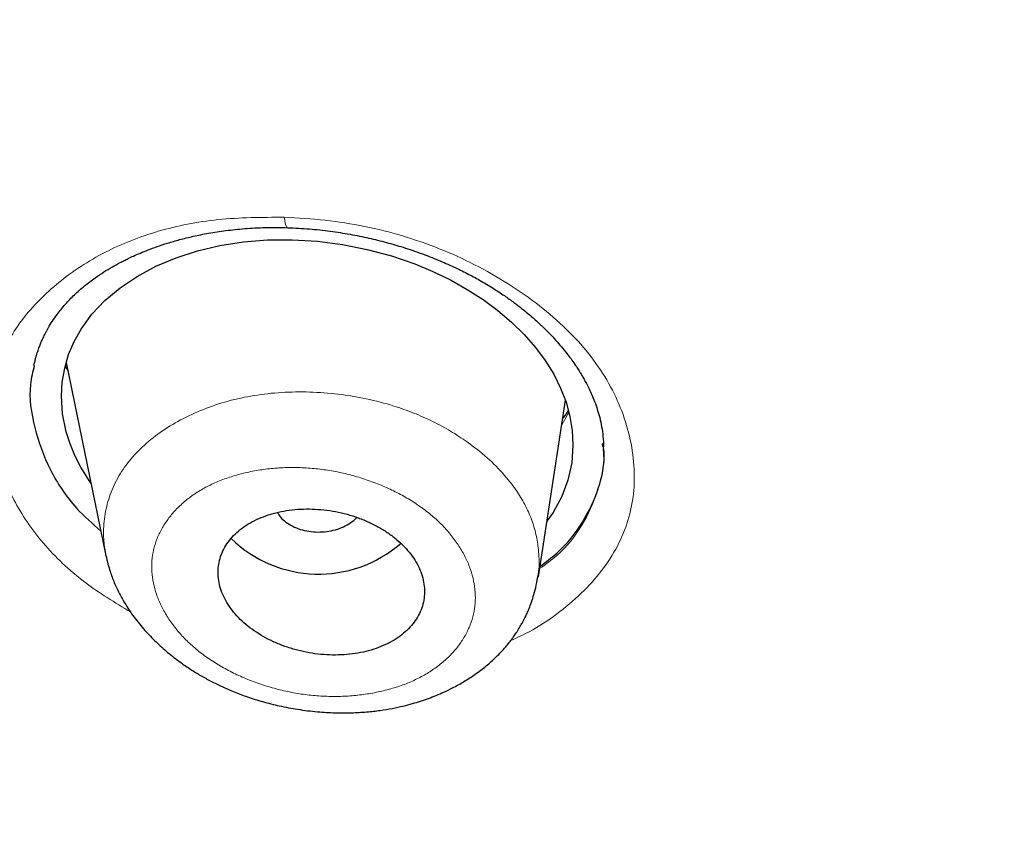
# Model space of a CAD drawing. Header units: millimetres. Extents: x 8 to 1170, y 12 to 886.
# Tile 257 of 656: x 731 to 740, y 819 to 826. Entities that reach past the tile are written whole.
import ezdxf

# ---------------------------------------------------------------- set-up
doc = ezdxf.new("R2010")
doc.units = ezdxf.units.MM

msp = doc.modelspace()

# ---------------------------------------------------------------- linework, layer by layer
at = {"color": 8, "linetype": 'Continuous', "lineweight": 0}
for p, q in [((731.7556, 822.8569), (731.7321, 822.8952)), ((736.134, 822.4903), (736.0762, 822.3895)), ((736.0762, 822.3895), (736.0701, 822.3816))]:
    msp.add_line(p, q, dxfattribs=at)
at = {"color": 7, "linetype": 'Continuous', "lineweight": 30}
for p, q in [((731.747, 822.8989), (731.7374, 822.9134)), ((731.7413, 822.9268), (732.0827, 821.2543)), ((735.8671, 821.0548), (736.1031, 822.5972)), ((736.4301, 822.1949), (736.4279, 822.2173)), ((735.9969, 821.6182), (735.9414, 821.5404)), ((735.8599, 821.0562), (735.8554, 821.0353))]:
    msp.add_line(p, q, dxfattribs=at)
at = {"color": 8, "linetype": 'Continuous', "lineweight": 0, "flags": 128}
msp.add_lwpolyline([(733.6768, 824.1055), (733.6729, 824.1066), (733.6664, 824.1133), (733.6603, 824.126), (733.6548, 824.1444), (733.6499, 824.168), (733.6457, 824.1965)], dxfattribs=at)
at = {"color": 7, "linetype": 'Continuous', "lineweight": 30, "flags": 128}
msp.add_lwpolyline([(731.9562, 821.874), (731.8667, 822.0144), (731.8156, 822.1148), (731.7735, 822.2174), (731.7404, 822.3222), (731.7089, 822.4784), (731.6989, 822.6338), (731.7062, 822.757), (731.7271, 822.8779), (731.7616, 822.9966), (731.8096, 823.1108), (731.8708, 823.2199), (731.9656, 823.3495), (732.0789, 823.4694), (732.2106, 823.5796), (732.3608, 823.6802), (732.5251, 823.7685), (732.7004, 823.8429), (732.8868, 823.9034), (733.0842, 823.95), (733.2887, 823.9817), (733.4988, 823.9984), (733.7144, 824), (733.9356, 823.9865), (734.156, 823.9585), (734.3715, 823.9162), (734.5821, 823.8598), (734.7877, 823.7891), (734.9455, 823.7234), (735.0985, 823.6487), (735.2454, 823.5659), (735.3833, 823.4768), (735.5123, 823.3812), (735.6322, 823.2794), (735.7417, 823.1724), (735.8408, 823.06), (735.9275, 822.9443), (736.0009, 822.826), (736.062, 822.704), (736.1093, 822.581), (736.1431, 822.4571), (736.1632, 822.3322), (736.1696, 822.2064), (736.1584, 822.0504), (736.1259, 821.9004), (736.0721, 821.7563), (735.9969, 821.6182), (735.9969, 821.6182)], dxfattribs=at)
at = {"color": 7, "linetype": 'Continuous', "lineweight": 30}
msp.add_arc((733.9462, 822.1745), 1.0957, 225.71966, 310.99083, dxfattribs=at)
for points, knots in [([(727.5163, 798.6273), (726.8835, 799.0369), (725.618, 799.8563), (723.8179, 801.1604), (722.0943, 802.5167), (720.4566, 803.9275), (718.9056, 805.3885), (717.4444, 806.8974), (716.0754, 808.4512), (714.8013, 810.047), (713.6247, 811.6822), (712.5482, 813.3537), (711.5747, 815.0587), (710.7061, 816.7939), (709.9432, 818.5558), (709.287, 820.3409), (708.7384, 822.146), (708.2983, 823.9676), (707.9674, 825.8025), (707.7468, 827.6474), (707.6373, 829.4987), (707.6399, 831.3532), (707.7549, 833.2071), (707.9812, 835.057), (708.3179, 836.8995), (708.764, 838.7311), (709.3184, 840.5485), (709.9803, 842.3483), (710.7486, 844.1272), (711.6225, 845.8818), (712.6009, 847.6085), (713.6824, 849.3041), (714.8641, 850.9654), (716.1433, 852.5896), (717.5173, 854.1738), (718.9835, 855.7151), (720.5391, 857.2107), (722.1816, 858.6577), (723.9081, 860.0532), (725.716, 861.3943), (727.6023, 862.678), (729.5627, 863.9025), (731.5933, 865.0658), (733.69, 866.1658), (735.8489, 867.2008), (738.0659, 868.1687), (740.3371, 869.0676), (742.6586, 869.8956), (745.0261, 870.6506), (747.4355, 871.3308), (749.8816, 871.9354), (752.3598, 872.4638), (754.8654, 872.9152), (757.3938, 873.2888), (759.9404, 873.5845), (762.5006, 873.7996), (765.0697, 873.9407), (766.785, 873.9667), (767.6427, 873.9797)], [0, 0, 0, 0, 0.017858, 0.035716, 0.053573, 0.07143, 0.089286, 0.107143, 0.124999, 0.142856, 0.160713, 0.178571, 0.196429, 0.214287, 0.232143, 0.25, 0.267856, 0.285712, 0.303568, 0.321425, 0.339282, 0.35714, 0.374998, 0.392856, 0.410713, 0.42857, 0.446428, 0.464285, 0.482142, 0.499999, 0.517857, 0.535714, 0.553571, 0.571428, 0.589285, 0.607142, 0.624999, 0.642856, 0.660713, 0.67857, 0.696427, 0.714284, 0.732141, 0.749999, 0.767857, 0.785715, 0.803573, 0.821432, 0.83929, 0.857149, 0.875005, 0.892861, 0.910716, 0.928572, 0.946428, 0.964284, 0.982141, 1, 1, 1, 1]), ([(767.6502, 871.5797), (767.0461, 871.572), (765.8382, 871.5568), (764.0275, 871.4812), (762.2194, 871.3671), (760.4139, 871.2107), (758.6112, 871.0132), (756.8148, 870.7748), (755.08, 870.5049), (753.4114, 870.208), (751.8098, 869.8879), (750.2254, 869.5358), (748.6584, 869.1519), (747.1086, 868.7363), (745.522, 868.273), (743.903, 867.7596), (742.2567, 867.193), (740.6394, 866.5911), (739.0511, 865.9541), (737.4918, 865.2822), (735.9589, 864.5744), (734.4958, 863.852), (733.1022, 863.1192), (731.7798, 862.3812), (730.4887, 861.6173), (729.2287, 860.8275), (727.9998, 860.0119), (726.7677, 859.1468), (725.5377, 858.2306), (724.3159, 857.2617), (723.1369, 856.2663), (722.0006, 855.2445), (720.9069, 854.1964), (719.8542, 853.1205), (718.8727, 852.0501), (717.9613, 850.9898), (717.1202, 849.9461), (716.323, 848.8886), (715.5697, 847.8172), (714.8601, 846.7319), (714.1749, 845.601), (713.5193, 844.4241), (712.8987, 843.2012), (712.3315, 841.9651), (711.8175, 840.7159), (711.3567, 839.4535), (710.9487, 838.1769), (710.6042, 836.9251), (710.3196, 835.7026), (710.0914, 834.5143), (709.9112, 833.3248), (709.779, 832.134), (709.6948, 830.9416), (709.6576, 829.714), (709.6723, 828.4521), (709.7443, 827.1572), (709.8732, 825.8641), (710.0591, 824.5725), (710.3018, 823.2824), (710.6013, 821.9955), (710.9458, 820.7519), (711.3295, 819.5547), (711.7468, 818.4052), (712.209, 817.2679), (712.7162, 816.1425), (713.2686, 815.029), (713.8842, 813.8941), (714.5673, 812.7399), (715.3226, 811.5691), (716.1303, 810.4152), (716.9903, 809.2784), (717.9029, 808.1587), (718.8651, 807.0597), (719.8448, 806.0151), (720.8344, 805.0256), (721.8303, 804.0885), (722.8624, 803.174), (723.9309, 802.2819), (725.0358, 801.4124), (726.2109, 800.5405), (727.4593, 799.6694), (728.7838, 798.8027), (730.1487, 797.9655), (731.5541, 797.1581), (733.0001, 796.3805), (734.481, 795.6361), (735.9487, 794.9469), (737.3955, 794.3117), (738.8202, 793.7264), (740.2667, 793.1718), (741.7351, 792.6481), (743.2254, 792.1551), (744.7848, 791.6789), (746.4129, 791.2232), (748.1092, 790.7922), (749.8233, 790.4003), (751.5552, 790.0475), (753.3048, 789.7339), (755.0687, 789.4602), (756.7935, 789.2333), (758.4747, 789.0497), (760.1115, 788.9058), (761.7541, 788.7958), (763.4022, 788.7207), (765.0559, 788.6774), (766.1606, 788.6775), (766.7135, 788.6775)], [0, 0, 0, 0, 0.01003, 0.020054, 0.030083, 0.040124, 0.050187, 0.060282, 0.070362, 0.079553, 0.088711, 0.097842, 0.106955, 0.116055, 0.12515, 0.135215, 0.145244, 0.155247, 0.165233, 0.175211, 0.185191, 0.195231, 0.204429, 0.213609, 0.222777, 0.23194, 0.241107, 0.250284, 0.260264, 0.270231, 0.280194, 0.290164, 0.300149, 0.31016, 0.320251, 0.329484, 0.338685, 0.347862, 0.357022, 0.366175, 0.375328, 0.385279, 0.395221, 0.405163, 0.415118, 0.425096, 0.435106, 0.445185, 0.454404, 0.463594, 0.472765, 0.481925, 0.491084, 0.500249, 0.510205, 0.520158, 0.530119, 0.540101, 0.550114, 0.56017, 0.570237, 0.579425, 0.588586, 0.597726, 0.606856, 0.615983, 0.625115, 0.635087, 0.645061, 0.655045, 0.665052, 0.67509, 0.685171, 0.695207, 0.70436, 0.713496, 0.722621, 0.731743, 0.74087, 0.750008, 0.759978, 0.769956, 0.779952, 0.789974, 0.800033, 0.810138, 0.820182, 0.829338, 0.838477, 0.847605, 0.856731, 0.86586, 0.875, 0.885017, 0.895019, 0.905016, 0.915017, 0.92503, 0.935066, 0.945076, 0.954226, 0.963368, 0.97251, 0.981657, 0.990818, 1, 1, 1, 1]), ([(824.2089, 830.3803), (824.1959, 829.879), (824.1699, 828.877), (824.0339, 827.3756), (823.8269, 825.8775), (823.5418, 824.3822), (823.1806, 822.8904), (822.7525, 821.4344), (822.2634, 820.0181), (821.7189, 818.6446), (821.1095, 817.286), (820.4349, 815.9422), (819.6829, 814.5911), (818.8509, 813.2361), (817.9358, 811.8803), (816.9519, 810.5475), (815.899, 809.2375), (814.7775, 807.9512), (813.6133, 806.7162), (812.4136, 805.5342), (811.185, 804.4064), (809.9037, 803.3097), (808.5697, 802.244), (807.1619, 801.1939), (805.6786, 800.1625), (804.118, 799.1534), (802.5033, 798.1827), (800.8342, 797.2509), (799.1151, 796.3607), (797.3879, 795.532), (795.662, 794.7647), (793.9415, 794.0567), (792.1908, 793.3922), (790.4101, 792.7715), (788.5678, 792.1847), (786.6636, 791.6352), (784.6972, 791.1266), (782.702, 790.6688), (780.678, 790.2621), (778.6286, 789.9075), (776.6019, 789.612), (774.6071, 789.3733), (772.6496, 789.1885), (770.6896, 789.0529), (768.7274, 788.9663), (766.7202, 788.928), (764.6708, 788.9416), (762.5821, 789.011), (760.4997, 789.1359), (758.4236, 789.3163), (756.3565, 789.5519), (754.344, 789.836), (752.3917, 790.1641), (750.5023, 790.5319), (748.637, 790.9458), (746.7959, 791.4055), (744.9361, 791.9228), (743.0626, 792.5006), (741.1811, 793.1418), (739.3367, 793.8323), (737.5294, 794.5718), (735.759, 795.3604), (734.0622, 796.18), (732.4415, 797.0253), (730.8994, 797.8907), (729.4047, 798.7921), (727.9571, 799.7294), (726.5255, 800.7238), (725.1156, 801.7767), (723.7336, 802.8891), (722.4113, 804.0371), (721.1487, 805.2204), (719.9444, 806.4402), (718.8222, 807.6705), (717.7819, 808.9057), (716.8238, 810.139), (715.9283, 811.3937), (715.0951, 812.6696), (714.309, 813.9927), (713.5749, 815.3616), (712.8989, 816.7749), (712.2965, 818.2035), (711.7674, 819.6477), (711.3108, 821.1103), (710.9345, 822.5621), (710.6356, 823.9989), (710.4108, 825.4142), (710.2562, 826.8348), (710.1655, 828.2607), (710.1631, 829.2137), (710.1619, 829.6907)], [0, 0, 0, 0, 0.011647, 0.023279, 0.034914, 0.046569, 0.058262, 0.069997, 0.081033, 0.092045, 0.103046, 0.114051, 0.125075, 0.136674, 0.148268, 0.159874, 0.171507, 0.183184, 0.194903, 0.205931, 0.216944, 0.227954, 0.238974, 0.250018, 0.2616, 0.2732, 0.284834, 0.296518, 0.308264, 0.319998, 0.330999, 0.341975, 0.352941, 0.363907, 0.374886, 0.386463, 0.398058, 0.409684, 0.421356, 0.433089, 0.444843, 0.455871, 0.466863, 0.477832, 0.488791, 0.499751, 0.51144, 0.523115, 0.53479, 0.54648, 0.558201, 0.569925, 0.580927, 0.591892, 0.602833, 0.61376, 0.624687, 0.6364, 0.648087, 0.659761, 0.671439, 0.683135, 0.694871, 0.705904, 0.716895, 0.727858, 0.738804, 0.749746, 0.761426, 0.773081, 0.784724, 0.796373, 0.808043, 0.819784, 0.830839, 0.841857, 0.852852, 0.863839, 0.87483, 0.886496, 0.898127, 0.909738, 0.921348, 0.932974, 0.944696, 0.955762, 0.96681, 0.977856, 0.988914, 1, 1, 1, 1]), ([(710.6956, 827.989), (710.6972, 827.9633), (710.7007, 827.9073), (710.7071, 827.8251), (710.7128, 827.737), (710.7181, 827.6445), (710.7252, 827.5328), (710.7338, 827.4043), (710.7444, 827.2573), (710.7567, 827.098), (710.7709, 826.9259), (710.7874, 826.7406), (710.806, 826.546), (710.8265, 826.3454), (710.8558, 826.0774), (710.8951, 825.7491), (710.9464, 825.3645), (711.0008, 824.9921), (711.0581, 824.6318), (711.1179, 824.2823), (711.1806, 823.9399), (711.2652, 823.5064), (711.3767, 822.9798), (711.5213, 822.3607), (711.6828, 821.7288), (711.8622, 821.0843), (712.0606, 820.4275), (712.2739, 819.7733), (712.5021, 819.1219), (712.7097, 818.568), (712.891, 818.1078), (713.0422, 817.7375), (713.2017, 817.3603), (713.3699, 816.976), (713.5342, 816.6136), (713.6918, 816.2763), (713.8394, 815.969), (713.9877, 815.668), (714.1358, 815.3748), (714.258, 815.1385), (714.3536, 814.9569), (714.4218, 814.8286), (714.4878, 814.7058), (714.5493, 814.5924), (714.6046, 814.4913), (714.6504, 814.4081), (714.6877, 814.3409), (714.7184, 814.2858), (714.7486, 814.2318), (714.7806, 814.1748), (714.8155, 814.113), (714.8608, 814.0331), (714.9182, 813.9326), (714.9895, 813.8089), (715.0685, 813.6731), (715.1556, 813.5252), (715.2508, 813.3652), (715.3545, 813.1933), (715.4818, 812.985), (715.6311, 812.7447), (715.8, 812.4783), (715.9698, 812.2155), (716.1396, 811.9576), (716.3092, 811.7045), (716.4754, 811.461), (716.638, 811.2267), (716.7963, 811.0022), (716.9513, 810.7857), (717.1004, 810.5804), (717.2346, 810.3982), (717.3541, 810.2377), (717.4596, 810.0975), (717.559, 809.9666), (717.6523, 809.8448), (717.7407, 809.7303), (717.8339, 809.6104), (717.9369, 809.479), (718.0532, 809.3321), (718.178, 809.1759), (718.3125, 809.0095), (718.457, 808.8327), (718.6118, 808.6456), (718.776, 808.4496), (718.9476, 808.2475), (719.1819, 807.9752), (719.4802, 807.6354), (719.7582, 807.3269), (719.953, 807.1145), (720.0605, 806.9981), (720.1688, 806.8817), (720.278, 806.7653), (720.3874, 806.6496), (720.494, 806.5375), (720.5978, 806.4293), (720.6957, 806.3278), (720.7869, 806.2339), (720.8677, 806.1513), (720.938, 806.0797), (721.0004, 806.0164), (721.0588, 805.9574), (721.1183, 805.8975), (721.1833, 805.8324), (721.2579, 805.7579), (721.3442, 805.6722), (721.4429, 805.5748), (721.5538, 805.4661), (721.6776, 805.3456), (721.8349, 805.1937), (722.0218, 805.0153), (722.2335, 804.8159), (722.444, 804.6202), (722.6525, 804.4287), (722.8917, 804.2118), (723.1609, 803.9714), (723.4599, 803.709), (723.7573, 803.4525), (724.0575, 803.1979), (724.3648, 802.9418), (724.645, 802.7123), (724.8962, 802.5095), (725.1167, 802.3337), (725.3411, 802.1569), (725.5681, 801.9802), (725.7913, 801.8086), (726.0052, 801.646), (726.2056, 801.4954), (726.3934, 801.3557), (726.5579, 801.2344), (726.7005, 801.1301), (726.8226, 801.0414), (726.9394, 800.957), (727.0569, 800.8726), (727.1954, 800.7739), (727.3598, 800.6575), (727.5527, 800.5222), (727.7598, 800.3786), (727.9809, 800.2268), (728.2143, 800.0684), (728.4564, 799.9061), (728.7468, 799.7139), (729.0804, 799.4963), (729.4434, 799.264), (729.7883, 799.047), (730.115, 798.8447), (730.4385, 798.6474), (730.7839, 798.44), (731.1569, 798.2198), (731.5615, 797.9854), (731.9777, 797.7489), (732.4055, 797.5105), (732.8412, 797.2726), (733.2161, 797.0721), (733.5249, 796.9095), (733.7663, 796.7839), (734.0054, 796.6608), (734.2424, 796.5403), (734.4767, 796.4223), (734.6783, 796.322), (734.8416, 796.2414), (734.9617, 796.1825), (735.0638, 796.1327), (735.1435, 796.094), (735.2031, 796.0651), (735.2473, 796.0438), (735.2907, 796.0229), (735.342, 795.9982), (735.4071, 795.967), (735.4864, 795.9291), (735.5797, 795.8847), (735.687, 795.8338), (735.8075, 795.777), (735.9399, 795.715), (736.0792, 795.6501), (736.2215, 795.5843), (736.4825, 795.4644), (736.8598, 795.2936), (737.3461, 795.0786), (737.818, 794.8747), (738.2763, 794.6809), (738.7291, 794.4937), (739.1785, 794.3118), (739.6257, 794.1348), (740.1537, 793.9303), (740.7639, 793.7006), (741.4593, 793.4478), (742.2368, 793.175), (743.1003, 792.8846), (744.0521, 792.5801), (745.0122, 792.2884), (745.9565, 792.0166), (746.8839, 791.7638), (747.7931, 791.5289), (748.7082, 791.3055), (749.6286, 791.0934), (750.5541, 790.8928), (751.4845, 790.7036), (752.4504, 790.5201), (753.452, 790.3437), (754.4891, 790.1759), (755.5299, 790.0225), (756.5742, 789.8835), (757.6221, 789.7586), (758.6736, 789.6478), (759.7283, 789.5514), (760.7858, 789.4694), (761.8456, 789.4019), (762.9013, 789.3492), (763.9526, 789.3111), (764.9998, 789.2873), (766.0494, 789.2776), (767.074, 789.2818), (768.0724, 789.2988), (769.043, 789.3273), (770.012, 789.368), (770.9796, 789.4206), (771.9457, 789.4852), (772.9103, 789.5618), (773.9052, 789.6532), (774.9299, 789.7609), (775.9837, 789.8863), (777.034, 790.0258), (778.0811, 790.1793), (779.1249, 790.3472), (780.1654, 790.5294), (781.2018, 790.7257), (782.2336, 790.936), (783.2602, 791.1602), (784.2751, 791.3967), (785.278, 791.6453), (786.2687, 791.9056), (787.2528, 792.1791), (788.2557, 792.4734), (789.2761, 792.7896), (790.313, 793.1286), (791.34, 793.4822), (792.3572, 793.8505), (793.3641, 794.2333), (794.1745, 794.5564), (794.794, 794.8118), (795.2268, 794.9938), (795.6575, 795.1785), (796.0862, 795.3661), (796.5166, 795.5581), (796.9207, 795.7419), (797.3013, 795.9181), (797.6583, 796.086), (798.022, 796.2598), (798.3924, 796.4398), (798.7673, 796.625), (799.1207, 796.8027), (799.4449, 796.9682), (799.7345, 797.118), (800.0077, 797.2611), (800.2646, 797.3973), (800.4531, 797.4984), (800.5759, 797.5647), (800.6352, 797.5968), (800.6851, 797.6239), (800.7257, 797.6459), (800.7572, 797.6631), (800.7844, 797.6779), (800.8151, 797.6947), (800.8561, 797.7171), (800.9076, 797.7453), (800.9662, 797.7775), (801.0296, 797.8124), (801.1127, 797.8584), (801.2179, 797.9167), (801.3474, 797.9889), (801.4876, 798.0676), (801.6387, 798.1529), (801.8003, 798.2449), (801.9699, 798.3421), (802.2428, 798.4997), (802.6096, 798.7146), (803.0827, 798.9977), (803.5577, 799.288), (804.0341, 799.5858), (804.4954, 799.8804), (805.0307, 800.2295), (805.6383, 800.6366), (806.3257, 801.1126), (807.0094, 801.6023), (807.6914, 802.1077), (808.3616, 802.6214), (809.0196, 803.1433), (809.6654, 803.6732), (810.2987, 804.211), (810.8398, 804.6867), (811.2938, 805.0971), (811.6654, 805.4404), (812.0363, 805.7905), (812.4099, 806.1509), (812.7222, 806.4592), (812.9732, 806.7114), (813.1624, 806.9036), (813.3527, 807.0994), (813.5424, 807.2968), (813.7268, 807.4912), (813.9017, 807.6776), (814.0642, 807.8529), (814.2123, 808.0142), (814.3466, 808.162), (814.4677, 808.2965), (814.5795, 808.4216), (814.688, 808.5439), (814.7996, 808.6707), (814.917, 808.8052), (815.0403, 808.9476), (815.1689, 809.0976), (815.305, 809.2577), (815.4482, 809.4281), (815.6377, 809.6561), (815.8672, 809.9366), (816.1302, 810.265), (816.3836, 810.5879), (816.6274, 810.9052), (816.8808, 811.2417), (817.1438, 811.5988), (817.4171, 811.9794), (817.684, 812.3605), (817.9267, 812.7162), (818.1466, 813.0459), (818.3458, 813.351), (818.545, 813.6626), (818.7338, 813.9646), (818.913, 814.2575), (819.0824, 814.54), (819.2531, 814.8307), (819.425, 815.1299), (819.5751, 815.3974), (819.7012, 815.6263), (819.8008, 815.8097), (819.8926, 815.9812), (819.9768, 816.1406), (820.0538, 816.2879), (820.1184, 816.4132), (820.1722, 816.5181), (820.2159, 816.6042), (820.2557, 816.6831), (820.2918, 816.7549), (820.3267, 816.825), (820.3639, 816.8999), (820.4062, 816.9857), (820.4523, 817.0799), (820.5017, 817.1816), (820.5534, 817.2888), (820.6073, 817.4019), (820.6621, 817.518), (820.717, 817.6353), (820.772, 817.754), (820.868, 817.9633), (821.0044, 818.2673), (821.1789, 818.6696), (821.3497, 819.0783), (821.5141, 819.4867), (821.6688, 819.886), (821.8139, 820.2754), (821.95, 820.6547), (822.0788, 821.0283), (822.2283, 821.4793), (822.395, 822.011), (822.5739, 822.625), (822.7398, 823.2405), (822.8929, 823.8575), (823.0329, 824.4758), (823.1592, 825.0922), (823.2663, 825.6756), (823.356, 826.2228), (823.4127, 826.6107), (823.4481, 826.8725), (823.4666, 827.0148), (823.4857, 827.1674), (823.5054, 827.3313), (823.5253, 827.5065), (823.5454, 827.6931), (823.5655, 827.8911), (823.5852, 828.1006), (823.6043, 828.3214), (823.6227, 828.5537), (823.64, 828.7975), (823.6556, 829.0476), (823.6693, 829.3036), (823.6811, 829.5652), (823.6908, 829.837), (823.6984, 830.1192), (823.7012, 830.3108), (823.7026, 830.4083)], [0, 0, 0, 0, 0.000488, 0.001066, 0.001741, 0.002496, 0.003291, 0.00439, 0.005557, 0.006789, 0.008184, 0.009655, 0.011202, 0.01282, 0.014437, 0.017594, 0.020657, 0.023626, 0.026502, 0.029284, 0.032003, 0.03472, 0.039702, 0.044684, 0.049665, 0.055002, 0.06034, 0.065677, 0.071014, 0.076351, 0.079353, 0.082419, 0.085553, 0.088756, 0.092028, 0.094647, 0.097245, 0.099785, 0.102267, 0.104691, 0.105802, 0.106901, 0.107971, 0.108943, 0.109807, 0.110563, 0.111081, 0.111533, 0.111981, 0.11247, 0.113, 0.113571, 0.11453, 0.115596, 0.116767, 0.118045, 0.119429, 0.12092, 0.122518, 0.124862, 0.127203, 0.129509, 0.13178, 0.134016, 0.136216, 0.138258, 0.140268, 0.142225, 0.14407, 0.145798, 0.147149, 0.148419, 0.149607, 0.150714, 0.151739, 0.152738, 0.153997, 0.155343, 0.156779, 0.158303, 0.159946, 0.161682, 0.163509, 0.165417, 0.167347, 0.171167, 0.17503, 0.176141, 0.177256, 0.178373, 0.179494, 0.180617, 0.181722, 0.182744, 0.183765, 0.184678, 0.185485, 0.186184, 0.186776, 0.187343, 0.187918, 0.188536, 0.189264, 0.190115, 0.191072, 0.192148, 0.193344, 0.194659, 0.196685, 0.198693, 0.200669, 0.202611, 0.20452, 0.2073, 0.210007, 0.212647, 0.215304, 0.218006, 0.220753, 0.222625, 0.224516, 0.226429, 0.228362, 0.230283, 0.232063, 0.233729, 0.235282, 0.236721, 0.237791, 0.238789, 0.239714, 0.240647, 0.241652, 0.243077, 0.244626, 0.246299, 0.24804, 0.249898, 0.251833, 0.253748, 0.256705, 0.259599, 0.26213, 0.264609, 0.267036, 0.269446, 0.272372, 0.27536, 0.27841, 0.281522, 0.284695, 0.287848, 0.289583, 0.291297, 0.292988, 0.294657, 0.296304, 0.297923, 0.298886, 0.299722, 0.300431, 0.301013, 0.301382, 0.30167, 0.301932, 0.302283, 0.302735, 0.303282, 0.303926, 0.304665, 0.305499, 0.306412, 0.307389, 0.308363, 0.309331, 0.312733, 0.316054, 0.319179, 0.32223, 0.325225, 0.32819, 0.331125, 0.33403, 0.338535, 0.343002, 0.347469, 0.353452, 0.359437, 0.365426, 0.371418, 0.376966, 0.382514, 0.388061, 0.39361, 0.399158, 0.404705, 0.410253, 0.416353, 0.42245, 0.42854, 0.434625, 0.440712, 0.446799, 0.452889, 0.458978, 0.465068, 0.471159, 0.477144, 0.483133, 0.489133, 0.495145, 0.500701, 0.506249, 0.511791, 0.517329, 0.522866, 0.528403, 0.53394, 0.540029, 0.546117, 0.552204, 0.558288, 0.564379, 0.570476, 0.576576, 0.582677, 0.58878, 0.594881, 0.600875, 0.606869, 0.612862, 0.618855, 0.625324, 0.631788, 0.638249, 0.644709, 0.651169, 0.65763, 0.660472, 0.663314, 0.666156, 0.668999, 0.671847, 0.674767, 0.677126, 0.679542, 0.682016, 0.684547, 0.687138, 0.689745, 0.691872, 0.693892, 0.695806, 0.697613, 0.699313, 0.6998, 0.70022, 0.700574, 0.700862, 0.701084, 0.701245, 0.701442, 0.70174, 0.702119, 0.702541, 0.702992, 0.703474, 0.704322, 0.705249, 0.706256, 0.707343, 0.70851, 0.709756, 0.711024, 0.714452, 0.717788, 0.72147, 0.725034, 0.728501, 0.73194, 0.737296, 0.742592, 0.748129, 0.753666, 0.759204, 0.764742, 0.770281, 0.775821, 0.781361, 0.784773, 0.788186, 0.791619, 0.795149, 0.798786, 0.800611, 0.802462, 0.804339, 0.806242, 0.80812, 0.809887, 0.811542, 0.813083, 0.814444, 0.815702, 0.816858, 0.817946, 0.819118, 0.820392, 0.821685, 0.823069, 0.824542, 0.826106, 0.827759, 0.830798, 0.833774, 0.836686, 0.839533, 0.842315, 0.845704, 0.849058, 0.852412, 0.855765, 0.8584, 0.861034, 0.863715, 0.866488, 0.868845, 0.871264, 0.873746, 0.876293, 0.878903, 0.880556, 0.882105, 0.883551, 0.884893, 0.886131, 0.887265, 0.888048, 0.888771, 0.889431, 0.890028, 0.890573, 0.891188, 0.891905, 0.892724, 0.893546, 0.894449, 0.895404, 0.896369, 0.897344, 0.898329, 0.899323, 0.90255, 0.905876, 0.90928, 0.912637, 0.915923, 0.91908, 0.922167, 0.925186, 0.928182, 0.933133, 0.93808, 0.943026, 0.947971, 0.952916, 0.957858, 0.962729, 0.966856, 0.970915, 0.971971, 0.973092, 0.974302, 0.975603, 0.976992, 0.978472, 0.980041, 0.9817, 0.98345, 0.98529, 0.98722, 0.989241, 0.99123, 0.9933, 0.995451, 0.997685, 1, 1, 1, 1]), ([(731.458, 822.9012), (731.4625, 822.9212), (731.4709, 822.9584), (731.4862, 823.0096), (731.501, 823.0528), (731.5151, 823.0892), (731.5274, 823.1181), (731.5385, 823.1423), (731.5485, 823.1632), (731.559, 823.184), (731.5708, 823.2061), (731.5904, 823.2412), (731.6193, 823.2884), (731.6676, 823.3579), (731.7304, 823.4356), (731.8103, 823.519), (731.898, 823.5967), (731.9849, 823.6628), (732.0673, 823.718), (732.1397, 823.7617), (732.1992, 823.7944), (732.2455, 823.8183), (732.2847, 823.8376), (732.3322, 823.8598), (732.39, 823.8851), (732.4585, 823.9127), (732.5373, 823.9417), (732.629, 823.972), (732.7342, 824.0024), (732.8536, 824.0318), (732.9879, 824.0587), (733.1375, 824.0817), (733.3028, 824.0987), (733.4838, 824.1086), (733.611, 824.1066), (733.6767, 824.1055)], [0, 0, 0, 0, 0.029964, 0.055976, 0.078038, 0.096146, 0.11173, 0.122455, 0.132129, 0.142661, 0.154054, 0.166309, 0.197732, 0.230103, 0.279841, 0.328516, 0.375965, 0.422485, 0.456847, 0.489072, 0.516808, 0.531039, 0.545059, 0.563227, 0.58588, 0.610377, 0.638601, 0.670563, 0.706275, 0.745747, 0.788988, 0.836011, 0.886832, 0.941478, 1, 1, 1, 1]), ([(733.6767, 824.1055), (733.7399, 824.1025), (733.8635, 824.0967), (734.0454, 824.0763), (734.2187, 824.0494), (734.3828, 824.0161), (734.5374, 823.9779), (734.6912, 823.9332), (734.8426, 823.882), (734.9897, 823.8247), (735.1232, 823.766), (735.2435, 823.707), (735.3587, 823.6447), (735.467, 823.5801), (735.5665, 823.5148), (735.6493, 823.4557), (735.717, 823.4039), (735.7724, 823.3589), (735.8189, 823.3191), (735.8592, 823.2832), (735.8946, 823.2501), (735.9307, 823.2152), (735.972, 823.1735), (736.0195, 823.1226), (736.0691, 823.0657), (736.1137, 823.0105), (736.1525, 822.959), (736.1843, 822.914), (736.2108, 822.8742), (736.2312, 822.8417), (736.2492, 822.8119), (736.2677, 822.7798), (736.2888, 822.7408), (736.3118, 822.6951), (736.3362, 822.6422), (736.3607, 822.5822), (736.3838, 822.5161), (736.4046, 822.4431), (736.4215, 822.3637), (736.4337, 822.2783), (736.4364, 822.2205), (736.4377, 822.1903)], [0, 0, 0, 0, 0.045288, 0.088656, 0.130129, 0.169725, 0.207463, 0.24336, 0.284028, 0.3221, 0.357604, 0.390565, 0.421003, 0.455522, 0.486074, 0.512596, 0.53511, 0.55376, 0.570236, 0.585064, 0.59825, 0.61064, 0.6273, 0.648218, 0.670738, 0.693556, 0.711694, 0.729511, 0.74452, 0.756391, 0.765605, 0.77735, 0.791385, 0.807711, 0.826332, 0.847567, 0.871893, 0.899342, 0.929909, 0.963467, 1, 1, 1, 1]), ([(731.4611, 822.9025), (731.4477, 822.8475), (731.405, 822.6721), (731.4532, 822.3596), (731.5842, 821.9929), (731.7842, 821.6831), (731.9689, 821.5205), (732.0414, 821.4567)], [0, 0, 0, 0, 0.114212, 0.363475, 0.610358, 0.847268, 1, 1, 1, 1]), ([(736.1285, 822.5107), (736.1281, 822.5099), (736.1165, 822.4898), (736.1006, 822.4666), (736.0825, 822.443), (736.0788, 822.4381)], [0, 0, 0, 0, 0.02918, 0.799801, 1, 1, 1, 1]), ([(735.881, 821.1455), (735.9315, 821.1834), (736.0831, 821.2969), (736.2643, 821.526), (736.4024, 821.8245), (736.4537, 822.0623), (736.4356, 822.1977), (736.4321, 822.2241)], [0, 0, 0, 0, 0.136319, 0.408772, 0.671952, 0.935972, 1, 1, 1, 1]), ([(733.3835, 820.5834), (733.4092, 820.5666), (733.4606, 820.533), (733.5466, 820.489), (733.6389, 820.4506), (733.7368, 820.4189), (733.8375, 820.3949), (733.9398, 820.379), (734.0425, 820.3712), (734.1439, 820.3715), (734.2428, 820.3801), (734.338, 820.3966), (734.4283, 820.4208), (734.5125, 820.4525), (734.5898, 820.4909), (734.6592, 820.5356), (734.7198, 820.5863), (734.7711, 820.642), (734.8126, 820.7022), (734.8435, 820.7663), (734.8637, 820.8333), (734.8731, 820.9026), (734.8711, 820.9733), (734.858, 821.0446), (734.8338, 821.1157), (734.7985, 821.1856), (734.7528, 821.2535), (734.6971, 821.3186), (734.6317, 821.3798), (734.5578, 821.4364), (734.4762, 821.4877), (734.3879, 821.5328), (734.294, 821.5712), (734.196, 821.6024), (734.0951, 821.6258), (733.9927, 821.6413), (733.8901, 821.6486), (733.7889, 821.6476), (733.6901, 821.6385), (733.5951, 821.6216), (733.5053, 821.5968), (733.4215, 821.5648), (733.3446, 821.526), (733.2759, 821.4807), (733.2158, 821.4298), (733.165, 821.3737), (733.1244, 821.3132), (733.0941, 821.249), (733.0744, 821.1818), (733.066, 821.1124), (733.0687, 821.0417), (733.0824, 820.9704), (733.1074, 820.8995), (733.1432, 820.8298), (733.189, 820.7624), (733.245, 820.6984), (733.3093, 820.6378), (733.3588, 820.6015), (733.3835, 820.5834)], [0, 0, 0, 0, 0.017392, 0.034785, 0.052967, 0.071207, 0.08939, 0.107555, 0.125778, 0.143944, 0.161968, 0.180048, 0.198072, 0.215894, 0.233771, 0.251592, 0.269238, 0.286939, 0.304584, 0.322155, 0.339781, 0.357351, 0.37498, 0.392665, 0.410293, 0.428091, 0.445946, 0.463744, 0.481749, 0.499814, 0.517819, 0.535977, 0.554194, 0.572352, 0.590538, 0.608782, 0.626968, 0.645047, 0.663182, 0.681261, 0.699148, 0.71709, 0.734976, 0.752669, 0.770416, 0.788109, 0.805689, 0.823324, 0.840903, 0.858499, 0.876151, 0.893746, 0.911439, 0.929189, 0.946882, 0.964569, 0.982312, 1, 1, 1, 1]), ([(733.5852, 821.6173), (733.5938, 821.6038), (733.6132, 821.5732), (733.6591, 821.5322), (733.718, 821.4952), (733.7867, 821.4679), (733.8614, 821.451), (733.9397, 821.4439), (733.9919, 821.4486), (734.0179, 821.4509)], [0, 0, 0, 0, 0.116775, 0.264008, 0.411183, 0.558359, 0.705592, 0.852824, 1, 1, 1, 1]), ([(734.0179, 821.4509), (734.0434, 821.4554), (734.0945, 821.4645), (734.1651, 821.4913), (734.2266, 821.5269), (734.2655, 821.5555), (734.2791, 821.5732), (734.28, 821.5743)], [0, 0, 0, 0, 0.245863, 0.49182, 0.737778, 0.98364, 1, 1, 1, 1]), ([(732.088, 821.2422), (732.087, 821.2455), (732.0856, 821.2497), (732.0852, 821.2538), (732.0851, 821.2547)], [0, 0, 0, 0, 0.791132, 1, 1, 1, 1]), ([(732.0873, 821.2424), (732.0931, 821.2168), (732.1038, 821.169), (732.1233, 821.105), (732.1413, 821.0529), (732.1606, 821.0038), (732.1939, 820.9285), (732.2489, 820.8255), (732.3316, 820.7022), (732.4249, 820.588), (732.5231, 820.486), (732.6268, 820.3931), (732.7288, 820.3139), (732.8256, 820.2475), (732.9145, 820.1927), (733.0057, 820.1422), (733.1032, 820.0941), (733.2099, 820.0479), (733.3281, 820.0037), (733.4601, 819.9624), (733.6063, 819.9255), (733.7667, 819.8952), (733.9295, 819.8752), (734.087, 819.8659), (734.2305, 819.8659), (734.3627, 819.8734), (734.4819, 819.8868), (734.5882, 819.9045), (734.6818, 819.9247), (734.7636, 819.9461), (734.8373, 819.9685), (734.9065, 819.9924), (734.9744, 820.0187), (735.0447, 820.049), (735.1265, 820.0886), (735.2188, 820.1397), (735.317, 820.2034), (735.4118, 820.2753), (735.5012, 820.3552), (735.566, 820.424), (735.6083, 820.475), (735.631, 820.5043), (735.6526, 820.5337), (735.6758, 820.5674), (735.7003, 820.606), (735.7214, 820.6425), (735.7377, 820.6727), (735.7509, 820.6987), (735.7655, 820.7293), (735.7831, 820.7695), (735.8035, 820.8217), (735.8249, 820.8861), (735.8457, 820.9632), (735.8555, 821.0193), (735.8608, 821.0493)], [0, 0, 0, 0, 0.015802, 0.029578, 0.041605, 0.053363, 0.065307, 0.095958, 0.127717, 0.158602, 0.187249, 0.214714, 0.242958, 0.264486, 0.284194, 0.304303, 0.325245, 0.34719, 0.371142, 0.397299, 0.425686, 0.456329, 0.489253, 0.518206, 0.545783, 0.571224, 0.594531, 0.615688, 0.634672, 0.651487, 0.666401, 0.681075, 0.695793, 0.710821, 0.728062, 0.75185, 0.776512, 0.801561, 0.827163, 0.852965, 0.862205, 0.870029, 0.877013, 0.885744, 0.896429, 0.906572, 0.913156, 0.918874, 0.925803, 0.93536, 0.947554, 0.962396, 0.979883, 1, 1, 1, 1])]:
    msp.add_open_spline(points, degree=3, knots=knots, dxfattribs=at)
at = {"color": 8, "linetype": 'Continuous', "lineweight": 0}
for points, knots in [([(710.8893, 829.5613), (710.8911, 829.0636), (710.8945, 828.0687), (710.9968, 826.579), (711.1703, 825.093), (711.4219, 823.6105), (711.7491, 822.1353), (712.1422, 820.7012), (712.5945, 819.3119), (713.1013, 817.9671), (713.672, 816.6379), (714.3067, 815.324), (715.0174, 814.003), (715.808, 812.6774), (716.6825, 811.3502), (717.6268, 810.0449), (718.6412, 808.7616), (719.7239, 807.5028), (720.8481, 806.2968), (722.0055, 805.1461), (723.1905, 804.0508), (724.4266, 802.9875), (725.7139, 801.9563), (727.0783, 800.9382), (728.5217, 799.9365), (730.0459, 798.9551), (731.6231, 798.0136), (733.2532, 797.1123), (734.9306, 796.2548), (736.6144, 795.4595), (738.2965, 794.7258), (739.9751, 794.05), (741.686, 793.4167), (743.4293, 792.8261), (745.2385, 792.2681), (747.1129, 791.7465), (749.0517, 791.2659), (751.0178, 790.8367), (753.0111, 790.4591), (755.0272, 790.1341), (757.0193, 789.8679), (758.9797, 789.6575), (760.9058, 789.4998), (762.8375, 789.3904), (764.7748, 789.3293), (766.7551, 789.3163), (768.7754, 789.3548), (770.8321, 789.4485), (772.8839, 789.5965), (774.9307, 789.7988), (776.9736, 790.0556), (778.969, 790.3603), (780.9114, 790.7089), (782.794, 791.0968), (784.6535, 791.5302), (786.4899, 792.0091), (788.3391, 792.5435), (790.1964, 793.1356), (792.0569, 793.7879), (793.8824, 794.4878), (795.6729, 795.2352), (797.432, 796.0316), (799.1243, 796.8599), (800.7469, 797.7152), (802.2937, 798.5905), (803.7945, 799.5011), (805.2492, 800.4468), (806.6865, 801.4471), (808.1012, 802.5032), (809.4878, 803.6164), (810.8172, 804.7648), (812.0897, 805.9481), (813.3059, 807.1671), (814.4412, 808.3951), (815.4955, 809.626), (816.4682, 810.8534), (817.3796, 812.1005), (818.2299, 813.3673), (819.0365, 814.6821), (819.794, 816.0448), (820.496, 817.4547), (821.1256, 818.8811), (821.6829, 820.3244), (822.1676, 821.7834), (822.5711, 823.2259), (822.8968, 824.6465), (823.1489, 826.0415), (823.3322, 827.4392), (823.4529, 828.8398), (823.4764, 829.7744), (823.4881, 830.2421)], [0, 0, 0, 0, 0.0117137, 0.0234149, 0.0351216, 0.0468522, 0.0586247, 0.070364, 0.0813631, 0.0923367, 0.1032992, 0.1142649, 0.1252481, 0.1368316, 0.148424, 0.1600419, 0.1717018, 0.1834199, 0.1951477, 0.206154, 0.2171342, 0.2281014, 0.2390684, 0.2500482, 0.2616874, 0.2733323, 0.2849979, 0.2966994, 0.3084517, 0.3201468, 0.3311024, 0.3420458, 0.3529893, 0.3639449, 0.3749251, 0.3865672, 0.398212, 0.409874, 0.4215681, 0.4333088, 0.4450345, 0.4560332, 0.4670091, 0.4779743, 0.4889413, 0.4999221, 0.5115701, 0.5232038, 0.5348379, 0.5464871, 0.5581659, 0.5699121, 0.5809668, 0.5919838, 0.6029753, 0.6139537, 0.6249313, 0.6365724, 0.6481884, 0.6597941, 0.6714039, 0.6830322, 0.6947667, 0.7058318, 0.7168559, 0.7278515, 0.7388313, 0.7498078, 0.7614587, 0.7730925, 0.7847248, 0.7963708, 0.8080459, 0.8197857, 0.8308292, 0.8418316, 0.8528066, 0.8637681, 0.8747299, 0.8864319, 0.8981149, 0.9097963, 0.9214933, 0.9332235, 0.9449736, 0.9560095, 0.967015, 0.9780052, 0.9889952, 1, 1, 1, 1]), ([(732.3052, 820.746), (732.1663, 820.8303), (731.8745, 821.0074), (731.5242, 821.3436), (731.2601, 821.7301), (731.1117, 822.1438), (731.066, 822.5601), (731.1431, 822.9576), (731.3459, 823.3199), (731.6631, 823.6361), (732.0621, 823.8999), (732.5353, 824.0871), (733.0687, 824.1942), (733.4506, 824.1957), (733.6457, 824.1965)], [0, 0, 0, 0, 0.074911, 0.157419, 0.23952, 0.325144, 0.411537, 0.493936, 0.576236, 0.662343, 0.748609, 0.831153, 0.913706, 1, 1, 1, 1]), ([(733.6457, 824.1965), (733.7649, 824.19), (733.9996, 824.1772), (734.3476, 824.1213), (734.6829, 824.0383), (735.0055, 823.9259), (735.315, 823.7848), (735.6083, 823.6167), (735.8785, 823.4284), (736.1155, 823.2236), (736.3134, 823.0061), (736.4719, 822.776), (736.5911, 822.5336), (736.6698, 822.282), (736.7094, 822.0288), (736.7056, 821.7816), (736.6571, 821.5454), (736.564, 821.3205), (736.4263, 821.1071), (736.2471, 820.9079), (736.0337, 820.7284), (735.8267, 820.5897), (735.681, 820.5236), (735.6267, 820.499)], [0, 0, 0, 0, 0.0499709, 0.0983352, 0.1458265, 0.1932195, 0.2412949, 0.2908017, 0.34089, 0.3892748, 0.4367222, 0.4840436, 0.5320566, 0.5815442, 0.6315822, 0.679971, 0.7274831, 0.7749341, 0.823143, 0.8728913, 0.9228503, 0.9711957, 1, 1, 1, 1]), ([(732.0851, 821.2547), (732.0784, 821.2982), (732.0628, 821.4009), (732.0697, 821.5619), (732.1064, 821.7339), (732.1744, 821.8982), (732.2729, 822.052), (732.4019, 822.1926), (732.5578, 822.319), (732.7371, 822.4292), (732.9365, 822.5213), (733.1525, 822.5933), (733.3823, 822.6429), (733.6223, 822.6691), (733.8687, 822.6728), (734.1175, 822.6542), (734.3644, 822.6135), (734.5853, 822.556), (734.7786, 822.4881), (734.9445, 822.4146), (735.1016, 822.3306), (735.1969, 822.2665), (735.2445, 822.2344)], [0, 0, 0, 0, 0.039368, 0.092889, 0.146286, 0.199421, 0.252212, 0.305134, 0.358394, 0.41185, 0.465312, 0.518601, 0.571615, 0.624668, 0.677937, 0.731381, 0.784931, 0.838545, 0.87882, 0.919157, 0.959551, 1, 1, 1, 1]), ([(735.2445, 822.2344), (735.3045, 822.189), (735.4242, 822.0983), (735.5736, 821.9451), (735.6869, 821.7963), (735.7674, 821.6552), (735.8212, 821.5246), (735.8568, 821.3915), (735.8738, 821.2425), (735.8764, 821.1295), (735.8616, 821.0639), (735.8599, 821.0562)], [0, 0, 0, 0, 0.140655, 0.281056, 0.420866, 0.525249, 0.629637, 0.734641, 0.840149, 0.981201, 1, 1, 1, 1]), ([(735.878, 821.1263), (735.9301, 821.1634), (736.0828, 821.2723), (736.2598, 821.5015), (736.3934, 821.7995), (736.4491, 822.0275), (736.4346, 822.1531), (736.4328, 822.1682)], [0, 0, 0, 0, 0.1417, 0.414805, 0.68828, 0.962504, 1, 1, 1, 1]), ([(734.8534, 821.6551), (734.8182, 821.6795), (734.748, 821.728), (734.6323, 821.7923), (734.5098, 821.8497), (734.3807, 821.8992), (734.2475, 821.9405), (734.1119, 821.9726), (733.975, 821.9951), (733.8374, 822.008), (733.7004, 822.0115), (733.5654, 822.0055), (733.4331, 821.99), (733.3044, 821.9652), (733.1812, 821.9316), (733.0655, 821.8893), (732.9583, 821.8385), (732.8604, 821.7797), (732.7721, 821.7131), (732.6947, 821.6394), (732.6283, 821.5596), (732.5735, 821.4742), (732.5311, 821.3845), (732.5022, 821.2913), (732.4875, 821.196), (732.4871, 821.0988), (732.5004, 821.0005), (732.5272, 820.9022), (732.5675, 820.8046), (732.621, 820.7084), (732.6863, 820.6151), (732.7631, 820.5261), (732.8507, 820.4425), (732.9489, 820.3646), (733.0561, 820.2928), (733.1714, 820.228), (733.2943, 820.1706), (733.4235, 820.1209), (733.5568, 820.0795), (733.6924, 820.0473), (733.8292, 820.0247), (733.9667, 820.0119), (734.1037, 820.0084), (734.2389, 820.0144), (734.3712, 820.0299), (734.5, 820.0548), (734.6235, 820.0884), (734.7395, 820.1308), (734.8467, 820.1816), (734.9447, 820.2406), (735.0329, 820.307), (735.1105, 820.3803), (735.1767, 820.46), (735.2313, 820.5454), (735.2736, 820.6353), (735.3022, 820.7284), (735.3167, 820.824), (735.3173, 820.9211), (735.3037, 821.0197), (735.2761, 821.1183), (735.2356, 821.2162), (735.1824, 821.3124), (735.1173, 821.4057), (735.0404, 821.4948), (734.9533, 821.5788), (734.8867, 821.6297), (734.8534, 821.6551)], [0, 0, 0, 0, 0.015601, 0.031132, 0.046741, 0.062575, 0.078384, 0.093962, 0.10946, 0.125031, 0.14064, 0.156161, 0.171738, 0.187514, 0.203294, 0.218858, 0.23436, 0.249951, 0.265412, 0.281137, 0.296789, 0.312422, 0.328327, 0.343927, 0.359382, 0.374857, 0.39047, 0.405989, 0.421567, 0.437357, 0.453183, 0.46877, 0.484276, 0.499862, 0.515489, 0.531044, 0.546676, 0.562534, 0.57837, 0.593955, 0.609439, 0.624977, 0.64061, 0.656143, 0.671719, 0.687481, 0.703337, 0.718937, 0.734431, 0.749976, 0.765596, 0.781123, 0.796706, 0.812493, 0.828305, 0.843878, 0.859372, 0.874949, 0.89038, 0.906154, 0.921796, 0.93743, 0.953329, 0.96895, 0.984452, 1, 1, 1, 1])]:
    msp.add_open_spline(points, degree=3, knots=knots, dxfattribs=at)

doc.saveas('drawing.dxf')
